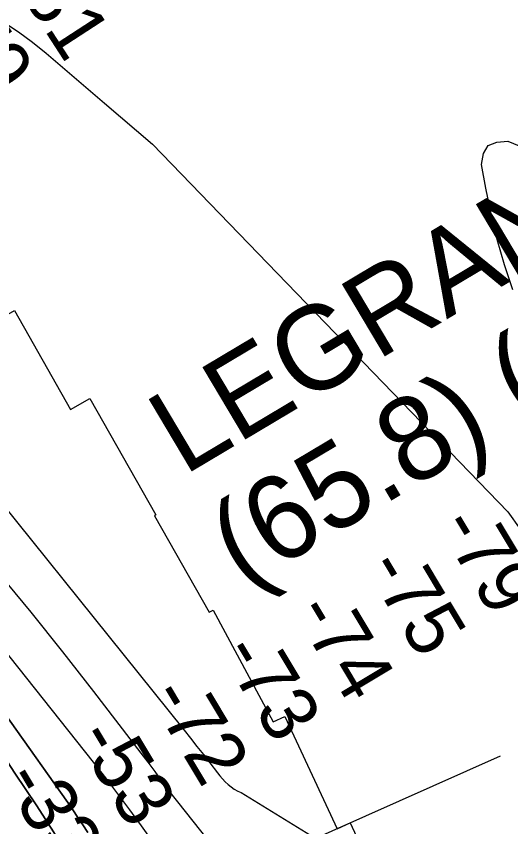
# Model space of a CAD drawing. Extents: x 3684037 to 3722149, y 433263 to 459021.
# Drawn here: x 3705346 to 3705935, y 448387 to 449351 of the extents above; entities that cross this region are included whole.
import ezdxf

# ---------------------------------------------------------------- set-up
doc = ezdxf.new("R2010")
doc.units = 0
for name, color, linetype in [('V-CHAN-NAID', 7, 'Continuous'), ('V-RIVR-EDGE', 7, 'Continuous'), ('V-RIVR-RANG', 7, 'Continuous'), ('V-RRAP-RVMT', 7, 'Continuous'), ('V-TOPO-DPTH', 7, 'Continuous'), ('V-TOPO-MAJR', 7, 'Continuous'), ('V-TOPO-MINR', 7, 'Continuous')]:
    doc.layers.add(name, color=color, linetype=linetype)

msp = doc.modelspace()

# ---------------------------------------------------------------- linework, layer by layer
at = {"layer": 'V-RIVR-EDGE'}
msp.add_spline([(3696491.01, 456956.98), (3696499.46, 456945.34), (3696522.43, 456915.36), (3696551.06, 456881.73), (3696592.6, 456839.57), (3696607.93, 456824.57), (3696661.56, 456762.17), (3696696.26, 456732.56), (3696736.59, 456690.41), (3696782.99, 456647.43), (3696798.72, 456631.62), (3696862.88, 456574.85), (3696899.59, 456542.81), (3696931.08, 456518.47), (3696942.36, 456503.48), (3696952.45, 456494.97), (3696962.14, 456487.66), (3696987.16, 456470.62), (3697014.61, 456451.55), (3697061.04, 456420.29), (3697092.52, 456395.55), (3697134.08, 456360.67), (3697166.78, 456335.52), (3697185.73, 456316.47), (3697201.46, 456298.23), (3697211.53, 456284.46), (3697233.7, 456256.1), (3697255.88, 456230.97), (3697279.27, 456203.82), (3697316.37, 456164.91), (3697353.48, 456123.98), (3697376.87, 456099.66), (3697406.33, 456076.13), (3697430.14, 456057.88), (3697450.33, 456044.89), (3697520.13, 455982.44), (3697544.34, 455963.37), (3697581.9, 455942.25), (3697614.61, 455926), (3697632.78, 455913.82), (3697662.24, 455891.91), (3697710.26, 455848.12), (3697757.45, 455800.7), (3697792.14, 455767.05), (3697833.3, 455729.34), (3697868.4, 455696.9), (3697895.83, 455673.38), (3697933.75, 455633.66), (3697972.88, 455598.38), (3698039.46, 455539.58), (3698090.29, 455492.15), (3698135.88, 455447.55), (3698177.02, 455406.61), (3698217.74, 455359.2), (3698254.45, 455321.1), (3698281.47, 455292.72), (3698316.18, 455265.55), (3698357.36, 455240.78), (3698381.98, 455222.12), (3698407.8, 455194.96), (3698430.77, 455163.36), (3698450.93, 455141.88), (3698487.66, 455113.89), (3698517.53, 455091.17), (3698534.07, 455076.97), (3698556.24, 455049.42), (3698582.46, 455019.84), (3698614.72, 454987.01), (3698657.08, 454947.27), (3698691.37, 454913.62), (3698718, 454887.28), (3698807.16, 454806.58), (3698837.41, 454775.78), (3698881.4, 454739.68), (3698910.45, 454713.73), (3698949.18, 454677.64), (3698989.11, 454637.11), (3699039.14, 454591.7), (3699066.57, 454562.92), (3699088.77, 454545.47), (3699187.23, 454465.17), (3699228.39, 454429.88), (3699268.34, 454393.8), (3699300.6, 454360.56), (3699328.84, 454330.56), (3699382.5, 454285.14), (3699427.29, 454244.19), (3699474.49, 454199.59), (3699500.3, 454170.41), (3699532.57, 454139.2), (3699563.24, 454114.46), (3699588.66, 454093.77), (3699608.43, 454073.91), (3699636.65, 454041.49), (3699659.24, 454015.55), (3699675.77, 453998.53), (3699726.99, 453942.6), (3699768.93, 453898.01), (3699807.65, 453854.65), (3699829.44, 453837.61), (3699865.77, 453811.24), (3699885.13, 453793.8), (3699924.68, 453762.57), (3699939.63, 453754.85), (3699950.95, 453754.42), (3699975.6, 453746.67), (3700001.84, 453731.24), (3700023.64, 453714.2), (3700032.9, 453700.84), (3700036.11, 453688.7), (3700042.15, 453679.38), (3700052.63, 453667.23), (3700065.94, 453651.02), (3700072.38, 453638.47), (3700079.63, 453627.94), (3700095.35, 453607.27), (3700141.31, 453551.36), (3700161.45, 453521.38), (3700185.64, 453491.4), (3700219.92, 453452.9), (3700237.25, 453429.81), (3700255.39, 453407.52), (3700340.92, 453326.44), (3700393.37, 453280.61), (3700435.74, 453243.71), (3700480.94, 453207.61), (3700509.2, 453188.54), (3700535.04, 453172.3), (3700559.26, 453156.47), (3700600.44, 453130.89), (3700613.76, 453121.15), (3700623.46, 453116.28), (3700639.19, 453100.47), (3700647.65, 453090.74), (3700674.71, 453074.9), (3700691.25, 453060.71), (3700727.58, 453033.93), (3700758.25, 453008.78), (3700801.44, 452977.54), (3700837.37, 452952.38), (3700871.67, 452924.8), (3700903.95, 452898.44), (3700927.77, 452880.99), (3700958.44, 452857.86), (3701015.34, 452807.99), (3701048.43, 452780.41), (3701075.48, 452762.95), (3701104.95, 452743.47), (3701127.16, 452730.88), (3701156.63, 452713.42), (3701182.87, 452695.56), (3701204.67, 452682.16), (3701235.37, 452666.32), (3701255.56, 452654.14), (3701285.83, 452633.03), (3701312.86, 452607.09), (3701321.33, 452599.79), (3701332.23, 452591.67), (3701350.39, 452577.48), (3701370.57, 452560.44), (3701389.13, 452544.63), (3701408.91, 452532.04), (3701434.36, 452518.63), (3701456.18, 452512.11), (3701467.08, 452506.42), (3701486.05, 452491.01), (3701499.77, 452482.08), (3701518.75, 452468.28), (3701537.72, 452454.08), (3701554.26, 452439.49), (3701575.24, 452422.85), (3701592.2, 452410.28), (3701622.47, 452387.15), (3701647.09, 452368.49), (3701696.32, 452326.72), (3701727.79, 452300.36), (3701754.02, 452278.86), (3701780.66, 452258.17), (3701815.38, 452234.23), (3701863.81, 452194.89), (3701890.45, 452176.22), (3701916.7, 452162), (3701938.89, 452143.34), (3701962.31, 452129.94), (3701986.93, 452112.09), (3702011.95, 452090.6), (3702032.94, 452074.37), (3702051.1, 452058.55), (3702109.2, 452006.65), (3702158.04, 451973.37), (3702192.75, 451944.17), (3702212.11, 451923.9), (3702228.25, 451910.12), (3702239.56, 451906.04), (3702258.94, 451893.46), (3702276.69, 451876.03), (3702294.85, 451861.43), (3702325.52, 451839.11), (3702353.77, 451816.4), (3702388.48, 451789.62), (3702409.06, 451772.59), (3702442.56, 451743.39), (3702493.4, 451700.4), (3702516.8, 451677.7), (3702543.84, 451656.2), (3702589.05, 451624.55), (3702615.68, 451603.86), (3702648.37, 451577.9), (3702681.06, 451551.13), (3702714.15, 451522.34), (3702744.82, 451496.38), (3702761.76, 451479.36), (3702791.61, 451448.55), (3702806.52, 451427.89), (3702821.83, 451408.04), (3702843.21, 451386.55), (3702872.26, 451361.01), (3702910.6, 451327.75), (3702933.18, 451303.03), (3702957.78, 451275.47), (3702989.23, 451239), (3703050.15, 451184.26), (3703086.05, 451144.95), (3703114.68, 451113.34), (3703144.52, 451080.11), (3703160.65, 451061.87), (3703178, 451046.86), (3703202.6, 451019.71), (3703240.51, 450979.58), (3703264.72, 450956.48), (3703289.72, 450930.13), (3703316.74, 450902.16), (3703339.74, 450878.65), (3703374.42, 450840.15), (3703418.36, 450788.28), (3703459.08, 450738.85), (3703496.19, 450699.53), (3703592.58, 450595.78), (3703613.16, 450579.55), (3703630.9, 450558.88), (3703650.24, 450530.53), (3703671.59, 450496.51), (3703693.35, 450468.15), (3703725.21, 450432.89), (3703758.29, 450400.86), (3703788.55, 450373.7), (3703807.1, 450353.03), (3703820.41, 450338.03), (3703842.98, 450309.27), (3703868.37, 450275.64), (3703879.24, 450255.8), (3703887.68, 450233.54), (3703893.72, 450223.82), (3703916.29, 450193.44), (3703936.04, 450167.51), (3703950.95, 450147.66), (3704020.69, 450060.95), (3704036.82, 450041.5), (3704044.07, 450029.75), (3704061.81, 450007.88), (3704081.17, 449986.4), (3704102.92, 449954.4), (3704113.39, 449937.79), (3704138.38, 449903.36), (3704157.73, 449880.26), (3704175.46, 449851.91), (3704189.15, 449830.04), (3704204.88, 449813.42), (3704221.81, 449792.76), (3704273.77, 449711.76), (3704281.41, 449690.71), (3704297.12, 449666.01), (3704324.1, 449622.27), (3704340.63, 449601.6), (3704382.92, 449535.99), (3704402.67, 449506.83), (3704415.95, 449482.53), (3704431.66, 449459.44), (3704449.4, 449437.16), (3704471.98, 449410.42), (3704491.34, 449390.55), (3704521.18, 449354.9), (3704545.76, 449323.7), (3704553.81, 449308.31), (3704563.07, 449292.11), (3704576.77, 449271.05), (3704594.9, 449242.3), (3704618.66, 449204.23), (3704654.93, 449156.02), (3704685.15, 449111.87), (3704709.72, 449071.77), (3704733.89, 449034.11), (3704765.72, 448985.91), (3704789.88, 448945.01), (3704815.26, 448906.53), (3704829.35, 448881.42), (3704849.89, 448850.24), (3704868.83, 448820.67), (3704884.95, 448801.63), (3704901.08, 448780.96), (3704913.97, 448762.33), (3704925.64, 448740.06), (3704932.48, 448726.7), (3704949.8, 448698.35), (3704967.55, 448682.54), (3704988.15, 448670.76), (3705014.8, 448656.95), (3705046.3, 448639.88), (3705064.06, 448624.47), (3705092.28, 448592.05), (3705105.17, 448573.42), (3705120.49, 448553.97), (3705145.89, 448522.77), (3705180.17, 448483.87), (3705197.5, 448460.37), (3705228.52, 448416.22), (3705268.84, 448365.58), (3705295.84, 448328.31), (3705331.7, 448279.29), (3705359.5, 448238.78), (3705380.04, 448203.15), (3705402.15, 448152.55), (3705422.25, 448101.95), (3705439.55, 448066.32), (3705459.26, 448025.43)], degree=3, dxfattribs=at)
at = {"layer": 'V-RIVR-RANG'}
msp.add_line((3705283.28, 448187.43), (3705922.91, 448471.8), dxfattribs=at)
at = {"layer": 'V-RRAP-RVMT'}
msp.add_lwpolyline([(3705314.54, 449029.89), (3705333.98, 448995.68), (3705344.32, 449001.52), (3705411.01, 448883.74), (3705434.04, 448896.76), (3705512.67, 448758.27), (3705510.97, 448757.31), (3705576.13, 448642.48), (3705580.71, 448644.91), (3705652.3, 448512.31), (3705666.2, 448518.73), (3705728.34, 448384.88), (3705744.1, 448392.1), (3705804.79, 448261.21), (3705811.84, 448264.47), (3705873.31, 448132.01), (3705873.87, 448132.26), (3705935.7, 447998.88)], dxfattribs=at)
at = {"layer": 'V-TOPO-DPTH'}
for points in [[(3706098.38, 447121.23), (3705789.04, 447677.24), (3705447.44, 448285.39), (3705438.29, 448301.54), (3705429.06, 448317.64), (3705419.71, 448333.68), (3705410.29, 448349.66), (3705400.68, 448365.54), (3705390.91, 448381.31), (3705380.9, 448396.93), (3705370.72, 448412.45), (3705344.87, 448451.2), (3705321.5, 448485.92), (3705297.92, 448520.49), (3705274.04, 448554.85), (3705249.95, 448589.07), (3704934.32, 449033.23), (3704926.32, 449044.46), (3704918.28, 449055.68), (3704910.21, 449066.86), (3704902.12, 449078.03), (3704655.5, 449417.12)], [(3704655.5, 449417.12), (3704902.12, 449078.03), (3704910.21, 449066.86), (3704918.28, 449055.68), (3704926.32, 449044.46), (3704934.32, 449033.23), (3705249.95, 448589.07), (3705274.04, 448554.85), (3705297.92, 448520.49), (3705321.5, 448485.92), (3705344.87, 448451.2), (3705370.72, 448412.45), (3705380.9, 448396.93), (3705390.91, 448381.31), (3705400.68, 448365.54), (3705410.29, 448349.66), (3705419.71, 448333.68), (3705429.06, 448317.64), (3705438.29, 448301.54), (3705447.44, 448285.39), (3705789.04, 447677.24), (3706098.38, 447121.23)], [(3705431.54, 448380.56), (3705425.75, 448389.6), (3705419.87, 448398.57), (3705413.84, 448407.44), (3705407.72, 448416.25), (3705339.29, 448513.09), (3705298.76, 448570.19), (3705258.07, 448627.18), (3705217.15, 448683.99), (3705176.06, 448740.69), (3704966.75, 449028.32), (3704952.24, 449048.28), (3704937.74, 449068.25), (3704923.25, 449088.23), (3704908.78, 449108.23), (3704831.91, 449214.55), (3704778.9, 449287.63), (3704725.74, 449360.6)], [(3704725.74, 449360.6), (3704778.9, 449287.63), (3704831.91, 449214.55), (3704908.78, 449108.23), (3704923.25, 449088.23), (3704937.74, 449068.25), (3704952.24, 449048.28), (3704966.75, 449028.32), (3705176.06, 448740.69), (3705217.15, 448683.99), (3705258.07, 448627.18), (3705298.76, 448570.19), (3705339.29, 448513.09), (3705407.72, 448416.25), (3705413.84, 448407.44), (3705419.87, 448398.57), (3705425.75, 448389.6), (3705431.54, 448380.56)]]:
    msp.add_lwpolyline(points, dxfattribs=at)
at = {"layer": 'V-TOPO-MAJR'}
msp.add_lwpolyline([(3704567.62, 449618.47), (3704793.52, 449307.85), (3704820.93, 449270.11), (3704848.31, 449232.33), (3704875.63, 449194.52), (3704902.92, 449156.69), (3704942.34, 449101.96), (3704949.92, 449091.49), (3704957.53, 449081.04), (3704965.2, 449070.63), (3704972.9, 449060.24), (3705033.47, 448978.92), (3705071.72, 448928.07), (3705110.3, 448877.48), (3705149.36, 448827.25), (3705188.74, 448777.28), (3705437.94, 448464.19), (3705452.6, 448445.49), (3705467.07, 448426.63), (3705481.24, 448407.56), (3705495.22, 448388.35), (3705508.87, 448368.89), (3705522.27, 448349.28), (3705947.23, 447800.68)], dxfattribs=at)
at = {"layer": 'V-TOPO-MINR'}
for p, q in [((3705331.61, 449344.31), (3705349.05, 449332.98)), ((3705349.05, 449332.98), (3705365.77, 449320.6)), ((3705365.77, 449320.6), (3705382, 449307.52)), ((3705382, 449307.52), (3705451.46, 449247.94)), ((3705451.46, 449247.94), (3705470.43, 449231.69)), ((3705470.43, 449231.69), (3705489.41, 449215.45)), ((3705489.41, 449215.45), (3705508.42, 449199.24)), ((3705508.42, 449199.24), (3705931.55, 448761.91)), ((3705902.8, 449188), (3705908.26, 449197.55)), ((3705908.26, 449197.55), (3705918.38, 449201.86)), ((3705918.38, 449201.86), (3705931.61, 449202.67)), ((3705931.61, 449202.67), (3705949.78, 449195.37)), ((3705900.45, 449174.96), (3705902.8, 449188)), ((3705905.47, 449147.11), (3705900.45, 449174.96)), ((3705911.78, 449116.4), (3705905.47, 449147.11)), ((3705919.05, 449085.94), (3705911.78, 449116.4)), ((3705927.78, 449055.87), (3705919.05, 449085.94)), ((3705937.48, 449026.05), (3705927.78, 449055.87)), ((3705931.55, 448761.91), (3705946.14, 448741.5))]:
    msp.add_line(p, q, dxfattribs=at)
for points in [[(3704655.5, 449417.12), (3704902.12, 449078.03), (3704910.21, 449066.86), (3704918.28, 449055.68), (3704926.32, 449044.46), (3704934.32, 449033.23), (3705249.95, 448589.07), (3705274.04, 448554.85), (3705297.92, 448520.49), (3705321.5, 448485.92), (3705344.87, 448451.2), (3705370.72, 448412.45), (3705380.9, 448396.93), (3705390.91, 448381.31), (3705400.68, 448365.54), (3705410.29, 448349.66), (3705419.71, 448333.68), (3705429.06, 448317.64), (3705438.29, 448301.54), (3705447.44, 448285.39), (3705789.04, 447677.24), (3706098.38, 447121.23)], [(3704725.74, 449360.6), (3704778.9, 449287.63), (3704831.91, 449214.55), (3704908.78, 449108.23), (3704923.25, 449088.23), (3704937.74, 449068.25), (3704952.24, 449048.28), (3704966.75, 449028.32), (3705176.06, 448740.69), (3705217.15, 448683.99), (3705258.07, 448627.18), (3705298.76, 448570.19), (3705339.29, 448513.09), (3705407.72, 448416.25), (3705413.84, 448407.44), (3705419.87, 448398.57), (3705425.75, 448389.6), (3705431.54, 448380.56)], [(3705239.09, 448883.71), (3705546.2, 448502.23), (3705553.89, 448492.63), (3705561.54, 448482.99), (3705569.13, 448473.31), (3705576.68, 448463.6), (3705585.98, 448451.59), (3705588.94, 448447.94), (3705592.02, 448444.4), (3705595.27, 448441.01), (3705598.63, 448437.72), (3705602.22, 448434.75), (3705606, 448432.08), (3705610.07, 448429.87), (3705614.32, 448427.96), (3705877.24, 448266.54)], [(3705325.39, 448688.57), (3705363.8, 448642.47), (3705401.34, 448595.66), (3705438.31, 448548.38), (3705494.51, 448475.09), (3705502.88, 448464.06), (3705511.19, 448452.98), (3705519.39, 448441.83), (3705527.53, 448430.62), (3706012.6, 447819.93)]]:
    msp.add_lwpolyline(points, dxfattribs=at)

# ---------------------------------------------------------------- texts
at = {"layer": 'V-CHAN-NAID'}
for s, p in [('LEGRANGE "67"', (3705545.84, 448804.37)), ('(65.8) (2)', (3705616.44, 448670.24))]:
    msp.add_text(s, height=100, rotation=30.77041, dxfattribs=at).set_placement(p)
at = {"layer": 'V-RIVR-RANG'}
for s, rotation, p in [('-81', 303.00272, (3705335.44, 449402.93)), ('-79', 303.00272, (3705244.25, 449359.73)), ('-79', 300.93456, (3705847.94, 448745.1)), ('-75', 300.93456, (3705761.09, 448695.49)), ('-74', 300.93456, (3705676.13, 448642.71)), ('-73', 300.93456, (3705588.47, 448594.46)), ('-72', 300.93456, (3705502.84, 448542.82)), ('-53', 300.93456, (3705415.85, 448493.43)), ('-33', 300.93456, (3705329.14, 448443.6))]:
    msp.add_text(s, height=67, rotation=rotation, dxfattribs=at).set_placement(p)

doc.saveas('drawing.dxf')
